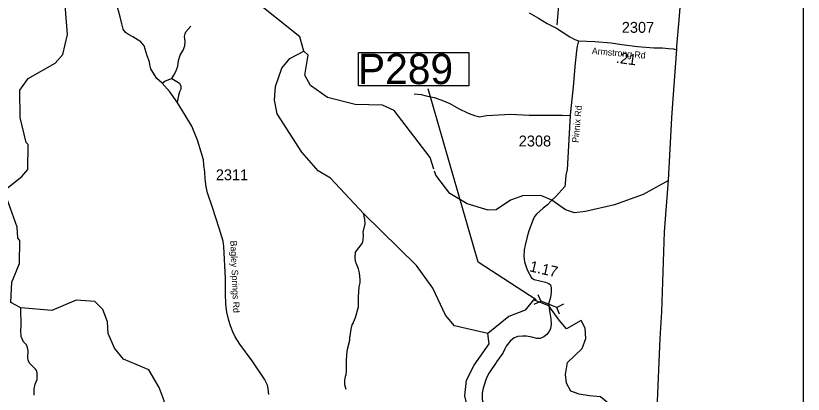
# Model space of a CAD drawing. Extents: x 1248089 to 1457196, y 820910 to 988753.
# Drawn here: x 1439206 to 1448250, y 892525 to 896872 of the extents above; entities that cross this region are included whole.
import ezdxf

# ---------------------------------------------------------------- set-up
doc = ezdxf.new("R2010")
doc.units = 0
for name, color, linetype in [('Exist Boundary Political CountyLine', 7, 'Continuous'), ('Exist Hydrographic Creek Single Shore', 7, 'Continuous'), ('Exist Hydrographic Misc Water Feature', 7, 'Continuous'), ('Exist Road Non-System Type 51', 7, 'Continuous'), ('Exist Road Secondary Structure Pipe CELL', 7, 'Continuous'), ('Exist Road Secondary Type 41 Attributed', 7, 'Continuous'), ('Exist Road Secondary Type 51 Attributed', 7, 'Continuous'), ('Exist Road Secondary Type 51 Label', 7, 'Continuous'), ('Map Preparation Inset Cut Line', 7, 'Continuous'), ('Prop GRAU CAT1 Cell', 7, 'Continuous'), ('Prop Lane Arrow CELL', 7, 'Continuous'), ('Prop Lane Lines', 7, 'Continuous')]:
    doc.layers.add(name, color=color, linetype=linetype)

msp = doc.modelspace()

# ---------------------------------------------------------------- linework, layer by layer
at = {"layer": 'Exist Boundary Political CountyLine'}
msp.add_lwpolyline([(1446570.8, 892352.4), (1446604.8, 893164.9), (1446624.8, 893469.9), (1446656.6, 894389.5), (1446702.8, 894984.2), (1446738.8, 895700.8), (1446746.8, 895810.7), (1446796.8, 896487.3), (1446796.8, 896490.7), (1446799.8, 896521.5), (1446825.8, 896823.5), (1446841.8, 897015.6), (1446926.8, 898224.2), (1446998.8, 899046.2), (1447042.8, 900070.9), (1447055.8, 900324.4), (1447072.8, 900671.9), (1447103.8, 901231.8), (1447340.8, 906984.9), (1447562.3, 910136.3)], dxfattribs=at)
at = {"layer": 'Exist Hydrographic Creek Single Shore'}
for points in [[(1442514.7, 896464.9), (1442467.8, 896630.1), (1442049.8, 896963.5), (1441803.7, 897211.4), (1441459.8, 897500.8), (1441035.7, 898018.1), (1440945.7, 898095.4), (1440778.8, 898072.6), (1440681.7, 897792.1), (1440521.7, 897719.9), (1440346.7, 897733.2), (1439856.2, 897949.6)], [(1444627.8, 893221.5), (1444245.8, 893311.3), (1444139.8, 893431.7), (1443995.8, 893743.2), (1443809.8, 894003), (1443202, 894598.5), (1442819.8, 895007.8), (1442679.8, 895092.7), (1442492.8, 895306.6), (1442208.8, 895745.6), (1442178.8, 895903.8), (1442190.8, 896061.2), (1442260.8, 896269.8), (1442354.8, 896382.8), (1442514.7, 896464.9)], [(1445036.7, 894809.4), (1444889.7, 894753.3), (1444721.4, 894644.9), (1444630.8, 894639.7), (1444390.8, 894710.2), (1444192.8, 894829.1), (1444029.8, 895042.5), (1444016.1, 895086.2)], [(1446702.7, 894980.9), (1446409.8, 894820.5), (1446082.9, 894702.3), (1445747.8, 894623.8), (1445622.8, 894608.1), (1445521.3, 894643.4), (1445361, 894752.2), (1445237.6, 894809.3), (1445152.8, 894805.6), (1445036.7, 894809.4)], [(1445745.6, 893285.3), (1445699.2, 893372.4), (1445531.6, 893276.8), (1445447, 893377), (1445328.1, 893540.1), (1445153.4, 893608.4), (1445057, 893492.4), (1444867.5, 893416.9), (1444627.8, 893221.5)], [(1446537.9, 892096.9), (1446349.8, 892126.5), (1446225.9, 892197.9), (1446037.9, 892375.7), (1446029.9, 892408.7), (1445922.8, 892496.2), (1445796.5, 892507.7), (1445677.9, 892526.6), (1445581.8, 892558.8), (1445529, 892650.4), (1445521.2, 892751.1), (1445542.5, 892888.5), (1445710.8, 893051.1), (1445753.3, 893163.3), (1445745.6, 893285.3)], [(1444991.8, 890102.1), (1444773.8, 890415), (1444718.9, 890626.2), (1444572.9, 890813), (1444547.8, 891263.3), (1444428.8, 891548), (1444417.8, 892290.2), (1444363.8, 892507.9), (1444383.8, 892684.8), (1444470.8, 892857.1), (1444642.8, 893103.1), (1444627.8, 893221.5)]]:
    msp.add_lwpolyline(points, dxfattribs=at)
at = {"layer": 'Exist Hydrographic Misc Water Feature'}
for points in [[(1439148.7, 893578.2), (1439161.7, 893811.1), (1439248.7, 894026), (1439253.7, 894291.8), (1439229.7, 894318.6), (1439223.8, 894443.4), (1439089.8, 894820.4), (1439089, 894876.6), (1439276.8, 895026.7), (1439344.7, 895107.4), (1439350.7, 895392.9), (1439325.7, 895416.4), (1439256.7, 895703.4), (1439254.7, 896018.7), (1439348.7, 896151.3), (1439660.7, 896328.9), (1439745.7, 896425.7), (1439800.7, 896657.6), (1439767.8, 897091.7), (1439697.7, 897385.2), (1439693.7, 897618.4), (1439799.8, 897918.3)], [(1444008.3, 895111.3), (1443966.8, 895244.1), (1443552.8, 895784.3), (1443419.7, 895846), (1443103.8, 895852.4), (1442787.8, 895934.2), (1442590.7, 896069.5), (1442526.7, 896189), (1442564.8, 896421.4), (1442514.7, 896464.9)], [(1442999.2, 892577.5), (1442984.5, 892633.9), (1442985.5, 892681.8), (1442990.2, 892713.7), (1442994.3, 892721.7), (1442994.7, 892737.7), (1442998.8, 892745.6), (1443006.1, 892801.5), (1443004.6, 892913.5), (1443007.5, 892977.5), (1443017.7, 893041.3), (1443043.5, 893144.7), (1443044.2, 893178.7), (1443048.5, 893192.6), (1443058.3, 893272.5), (1443071.4, 893320.2), (1443083.9, 893344), (1443084, 893351.9), (1443109.2, 893407.4), (1443141.5, 893529.1), (1443142.3, 893642.7), (1443148.9, 893758.6), (1443161.9, 893806.3), (1443163, 893854.3), (1443159.2, 893862.4), (1443159.5, 893878.4), (1443152.4, 893918.6), (1443141.4, 893966.9), (1443114.9, 894031.5), (1443113.1, 894045.5), (1443107.2, 894047.7), (1443104.3, 894099.8), (1443109.5, 894155.7), (1443185.7, 894258), (1443192.1, 894273.9), (1443196.6, 894297.8), (1443197.8, 894353.7), (1443194.5, 894385.8), (1443220.6, 894481.3), (1443213.8, 894537.5), (1443210, 894545.6), (1443202, 894598.5)], [(1440485.8, 888633.5), (1440599.8, 888929.9), (1440556.7, 889282.1), (1440527.8, 889466.5), (1440542.8, 889814.2), (1440772.7, 890528.5), (1440921.8, 890889.9), (1440929.8, 891273.8), (1440993.8, 891597.6), (1440910.7, 892449.5), (1440854.8, 892601.7), (1440733.8, 892804.4), (1440444.7, 892928.3), (1440338.7, 893055.2), (1440266.8, 893220.8), (1440261.7, 893355.5), (1440205.8, 893497.8), (1440115.7, 893591.6), (1439898.7, 893605.8), (1439621.8, 893486.6), (1439263.8, 893516.8), (1439148.7, 893578.2)], [(1439418, 892513.2), (1439419.2, 892586.3), (1439428.7, 892641), (1439453.9, 892692.5), (1439451.6, 892772.6), (1439444.1, 892796.8), (1439432.4, 892813), (1439367.8, 892878.5), (1439350.6, 892910.9), (1439343.4, 892951.1), (1439347, 893022.9), (1439341.9, 893063.1), (1439330.5, 893091.4), (1439291.5, 893132.2), (1439292.6, 893135.9), (1439268.7, 893188.8), (1439264.1, 893255.4), (1439269.3, 893308.8), (1439269.2, 893396.9), (1439265.8, 893428.9), (1439263.8, 893516.8)]]:
    msp.add_lwpolyline(points, dxfattribs=at)
at = {"layer": 'Exist Road Non-System Type 51'}
msp.add_line((1445424, 896769.9), (1445459.2, 897177.7), dxfattribs=at)
for points in [[(1440888.3, 896097.8), (1440918.6, 896122.6), (1440965, 896141.7), (1440997.7, 896152.6), (1441022.2, 896188.1), (1441044, 896231.7), (1441065.8, 896291.8), (1441076.7, 896360), (1441093.1, 896420), (1441128.5, 896477.3), (1441147.6, 896526.4), (1441153.1, 896575.5), (1441144.9, 896635.5), (1441150.3, 896662.8), (1441161.3, 896687.4), (1441215.8, 896752.8)], [(1440997.7, 896152.6), (1441057.7, 896117.1), (1441087.6, 896098), (1441101.3, 896062.6), (1441101.3, 896029.8), (1441087.6, 895999.8), (1441074, 895956.2), (1441068.6, 895918), (1441061.1, 895879.6)], [(1443782, 895974.5), (1443862.3, 895966.7), (1443919.3, 895951.2), (1443973.7, 895940.8), (1444012.6, 895933), (1444098.1, 895904.5), (1444191.4, 895863), (1444289.8, 895808.6), (1444401.2, 895751.5), (1444476.3, 895725.6), (1444533.3, 895710.1), (1444611.1, 895728.2), (1444686.2, 895730.8), (1444893.5, 895741.2), (1445103.3, 895730.8), (1445336.5, 895730.8), (1445481.6, 895730.8), (1445574.8, 895728.2)]]:
    msp.add_lwpolyline(points, dxfattribs=at)
at = {"layer": 'Exist Road Secondary Structure Pipe CELL'}
for p, q in [((1445159.2, 893558.5), (1445234.4, 893594.3)), ((1445202.8, 893671.3), (1445234.4, 893594.3)), ((1445419.5, 893522.8), (1445234.4, 893594.3)), ((1445494.7, 893558.5), (1445419.5, 893522.8)), ((1445451.1, 893445.7), (1445419.5, 893522.8))]:
    msp.add_line(p, q, dxfattribs=at)
at = {"layer": 'Exist Road Secondary Type 41 Attributed'}
msp.add_lwpolyline([(1444723.4, 892890.5), (1444641.7, 892772.6), (1444610.3, 892711.7), (1444573.5, 892593.7), (1444560.6, 892536.6), (1444560.6, 892462.8), (1444577.7, 892411.3), (1444610.9, 892351.5), (1444645.1, 892203.3), (1444670.5, 892068.3), (1444673.9, 892022.5), (1444651.7, 891942.8), (1444617.5, 891887.5), (1444554.5, 891804.5), (1444535.7, 891753.6), (1444536.8, 891704.3), (1444553.4, 891660), (1444683.8, 891451.4), (1444705.9, 891398.2), (1444709.2, 891376.1), (1444704.8, 891352.9)], dxfattribs=at)
at = {"layer": 'Exist Road Secondary Type 51 Attributed'}
for points in [[(1442114, 892522.8), (1442106.6, 892589.2), (1442097.4, 892629.7), (1442064.2, 892697.9), (1441920.5, 892908.1), (1441780.9, 893098.7), (1441725.6, 893183.5), (1441699.8, 893242.5), (1441674, 893310.7), (1441653.8, 893371.6), (1441631.7, 893467.4), (1441619.1, 893556.8), (1441615.4, 893685.8), (1441615.4, 893853.6), (1441595.1, 894220.6), (1441587.7, 894283.3), (1441543.5, 894430.8), (1441466.2, 894668.6), (1441407.3, 894837.2), (1441394.4, 894907.3), (1441381.5, 894994), (1441376, 895078.8), (1441366.8, 895156.2), (1441361.2, 895217), (1441337.3, 895305.5), (1441295, 895442.7), (1441228.7, 895604.9), (1441153.2, 895732.1), (1441061.1, 895879.6), (1440976.8, 895998.3), (1440888.3, 896097.8), (1440827.5, 896153.1), (1440779.7, 896225), (1440757.5, 896263.8), (1440746.5, 896308), (1440741, 896341.2), (1440715.2, 896413.1), (1440682, 896525.6), (1440643.9, 896574.2), (1440551.8, 896631.4), (1440500.2, 896657.2), (1440467.1, 896681.1), (1440441.3, 896718), (1440422.9, 896780.7), (1440404.4, 896858.1), (1440308.8, 897207.3)], [(1445100.3, 896905.7), (1445209, 896843), (1445310.3, 896784), (1445417.1, 896728.7), (1445570, 896629.2), (1445624.8, 896600), (1445668.1, 896584)], [(1445668.1, 896584), (1445653.4, 896524.5), (1445646, 896471.1), (1445625.8, 896290.4), (1445607.4, 896054.4), (1445581.9, 895808.5), (1445574.8, 895728.2), (1445563.4, 895524.6), (1445552.5, 895376.4), (1445537.8, 895107.2), (1445523, 895042.7), (1445513.8, 894943.2), (1445510.2, 894912.6), (1445407.1, 894796.4), (1445361, 894752.2), (1445313.1, 894698.7), (1445263.4, 894661.8), (1445186, 894591.8), (1445164.3, 894565.3), (1445147.8, 894532.1), (1445099.9, 894401.2), (1445077.8, 894331.1), (1445055.7, 894235.3), (1445046.4, 894183.6), (1445040.9, 894106.2), (1445048.3, 894047.2), (1445077.8, 893955), (1445127.3, 893862), (1445158.6, 893843.6), (1445291.2, 893814.1), (1445328.1, 893797.5), (1445346.5, 893780.9), (1445353.9, 893747.7), (1445355.7, 893701.6), (1445346.5, 893637.1), (1445329.9, 893576.3), (1445328.1, 893540.1)], [(1445668.1, 896584), (1445855.3, 896574.8), (1446044.4, 896561.9), (1446167.3, 896541.7), (1446347.2, 896517.9), (1446532.5, 896505), (1446634.5, 896502.5), (1446703.2, 896495.8), (1446758.2, 896492.2), (1446796.4, 896481.6)], [(1445328.1, 893540.1), (1445339.1, 893460.8), (1445350.2, 893392.6), (1445353.9, 893329.9), (1445348.3, 893274.6), (1445329.9, 893243.2), (1445304.1, 893210.1), (1445271, 893184.2), (1445226.8, 893165.8), (1445189.9, 893165.8), (1445134.7, 893178.7), (1445070.2, 893193.5), (1445026, 893193.5), (1444972.6, 893187.9), (1444928.4, 893173.2), (1444882.3, 893136.3), (1444838.4, 893075.9), (1444821.8, 893046.4), (1444801.6, 892998.5), (1444727.9, 892897.1), (1444723.4, 892890.5)]]:
    msp.add_lwpolyline(points, dxfattribs=at)
at = {"layer": 'Map Preparation Inset Cut Line'}
msp.add_lwpolyline([(1448249.7, 871600.6), (1388709.5, 871600.6), (1388709.5, 915849.1), (1448249.7, 915849.1)], close=True, dxfattribs=at)
at = {"layer": 'Prop Lane Arrow CELL'}
msp.add_lwpolyline([(1443142.8, 896451.1), (1444408.9, 896451.1), (1444408.9, 896067.3), (1443142.8, 896067.3)], close=True, dxfattribs=at)
msp.add_lwpolyline([(1445183.7, 893610.6), (1444515.6, 894040.1), (1443942.9, 896032.5)], dxfattribs=at)

# ---------------------------------------------------------------- texts
at = {"layer": 'Exist Road Secondary Type 51 Label'}
for s, rotation, p in [('Armstrong Rd', 354.93919, (1445819.7, 896433.8)), ('Pinnix Rd', 84.70378, (1445668.9, 895410.2)), ('Bagley Springs Rd', 272.3301, (1441670.5, 894288.2))]:
    msp.add_text(s, height=75, rotation=rotation, dxfattribs=at).set_placement(p)
at = {"layer": 'Prop GRAU CAT1 Cell'}
for s, rotation, p in [('.21', 352.43745, (1446094.2, 896332.8)), ('1.17', 347.08219, (1445098, 893938.5))]:
    msp.add_text(s, height=125, rotation=rotation, dxfattribs=at).set_placement(p)
at = {"layer": 'Prop Lane Arrow CELL'}
msp.add_text('P289', height=350, dxfattribs=at).set_placement((1443135.7, 896087.1))
at = {"layer": 'Prop Lane Lines'}
for s, p in [('2307', (1446165.7, 896676.4)), ('2308', (1444982.5, 895371.1)), ('2311', (1441503.6, 894982.8))]:
    msp.add_text(s, height=125, dxfattribs=at).set_placement(p)

doc.saveas('drawing.dxf')
